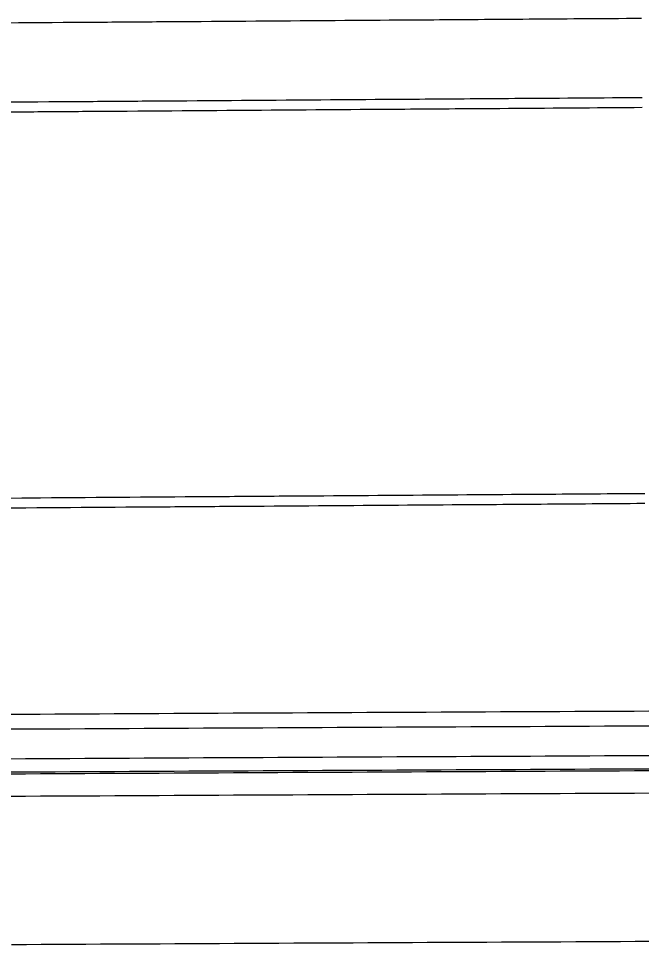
# Model space of a CAD drawing. Extents: x 2145147 to 2158018, y 137519 to 148068.
# Drawn here: x 2154411 to 2154453, y 142984.1 to 143046.6 of the extents above; entities that cross this region are included whole.
import ezdxf

# ---------------------------------------------------------------- set-up
doc = ezdxf.new("R2010")
doc.units = 0
doc.layers.add('PR_Phasing_Pavement_1', color=7, linetype='Continuous')

msp = doc.modelspace()

# ---------------------------------------------------------------- linework, layer by layer
at = {"layer": 'PR_Phasing_Pavement_1'}
msp.add_line((2154411.24, 143014.22), (2154094.838, 143011.957), dxfattribs=at)
for points in [[(2154453.01, 143046.558), (2154452.467, 143046.554), (2154452.01, 143046.551), (2154451.462, 143046.547), (2154451.01, 143046.544), (2154450.457, 143046.54), (2154450.01, 143046.537), (2154449.452, 143046.533), (2154449.01, 143046.53), (2154448.447, 143046.526), (2154448.01, 143046.522), (2154447.442, 143046.518), (2154447.01, 143046.515), (2154446.437, 143046.511), (2154446.01, 143046.508), (2154445.432, 143046.504), (2154445.01, 143046.501), (2154444.427, 143046.497), (2154444.01, 143046.494), (2154443.422, 143046.49), (2154443.01, 143046.487), (2154442.417, 143046.482), (2154442.01, 143046.479), (2154441.412, 143046.475), (2154441.01, 143046.472), (2154440.407, 143046.468), (2154440.01, 143046.465), (2154439.402, 143046.461), (2154439.01, 143046.458), (2154438.397, 143046.454), (2154438.01, 143046.451), (2154437.392, 143046.446), (2154437.01, 143046.444), (2154436.387, 143046.439), (2154436.01, 143046.437), (2154435.382, 143046.432), (2154435.01, 143046.429), (2154434.377, 143046.425), (2154434.01, 143046.422), (2154433.372, 143046.418), (2154433.01, 143046.415), (2154432.367, 143046.41), (2154432.01, 143046.408), (2154431.362, 143046.403), (2154431.01, 143046.401), (2154430.357, 143046.396), (2154430.01, 143046.394), (2154429.352, 143046.389), (2154429.01, 143046.386), (2154428.347, 143046.382), (2154428.011, 143046.379), (2154427.342, 143046.375), (2154427.011, 143046.372), (2154426.337, 143046.367), (2154426.011, 143046.365), (2154425.332, 143046.36), (2154425.011, 143046.358), (2154424.327, 143046.353), (2154424.011, 143046.351), (2154423.322, 143046.346), (2154423.011, 143046.344), (2154422.317, 143046.339), (2154422.011, 143046.336), (2154421.312, 143046.331), (2154421.011, 143046.329), (2154420.307, 143046.324), (2154420.011, 143046.322), (2154419.302, 143046.317), (2154419.011, 143046.315), (2154418.297, 143046.31), (2154418.011, 143046.308), (2154417.292, 143046.303), (2154417.011, 143046.301), (2154416.287, 143046.295), (2154416.011, 143046.293), (2154415.282, 143046.288), (2154415.011, 143046.286), (2154414.277, 143046.281), (2154414.011, 143046.279), (2154413.272, 143046.274), (2154413.011, 143046.272), (2154412.267, 143046.267), (2154412.011, 143046.265), (2154411.262, 143046.26), (2154411.011, 143046.258)], [(2154411.011, 143046.258), (2154410.257, 143046.252)], [(2154411.049, 143040.928), (2154410.295, 143040.922)], [(2154453.048, 143041.218), (2154452.505, 143041.214), (2154452.048, 143041.211), (2154451.5, 143041.207), (2154451.048, 143041.204), (2154450.495, 143041.2), (2154450.048, 143041.197), (2154449.49, 143041.193), (2154449.048, 143041.19), (2154448.485, 143041.186), (2154448.048, 143041.183), (2154447.48, 143041.178), (2154447.048, 143041.175), (2154446.475, 143041.171), (2154446.048, 143041.168), (2154445.47, 143041.164), (2154445.048, 143041.161), (2154444.465, 143041.157), (2154444.048, 143041.154), (2154443.46, 143041.15), (2154443.048, 143041.147), (2154442.455, 143041.143), (2154442.048, 143041.14), (2154441.45, 143041.135), (2154441.048, 143041.132), (2154440.445, 143041.128), (2154440.048, 143041.125), (2154439.44, 143041.121), (2154439.048, 143041.118), (2154438.435, 143041.114), (2154438.048, 143041.111), (2154437.43, 143041.107), (2154437.048, 143041.104), (2154436.425, 143041.099), (2154436.048, 143041.097), (2154435.42, 143041.092), (2154435.049, 143041.09), (2154434.415, 143041.085), (2154434.049, 143041.082), (2154433.41, 143041.078), (2154433.049, 143041.075), (2154432.405, 143041.071), (2154432.049, 143041.068), (2154431.4, 143041.063), (2154431.049, 143041.061), (2154430.395, 143041.056), (2154430.049, 143041.054), (2154429.39, 143041.049), (2154429.049, 143041.047), (2154428.385, 143041.042), (2154428.049, 143041.039), (2154427.38, 143041.035), (2154427.049, 143041.032), (2154426.375, 143041.027), (2154426.049, 143041.025), (2154425.37, 143041.02), (2154425.049, 143041.018), (2154424.365, 143041.013), (2154424.049, 143041.011), (2154423.36, 143041.006), (2154423.049, 143041.004), (2154422.355, 143040.999), (2154422.049, 143040.997), (2154421.35, 143040.992), (2154421.049, 143040.989), (2154420.345, 143040.984), (2154420.049, 143040.982), (2154419.34, 143040.977), (2154419.049, 143040.975), (2154418.335, 143040.97), (2154418.049, 143040.968), (2154417.33, 143040.963), (2154417.049, 143040.961), (2154416.325, 143040.956), (2154416.049, 143040.954), (2154415.32, 143040.948), (2154415.049, 143040.946), (2154414.315, 143040.941), (2154414.049, 143040.939), (2154413.31, 143040.934), (2154413.049, 143040.932), (2154412.305, 143040.927), (2154412.049, 143040.925), (2154411.3, 143040.92), (2154411.049, 143040.918)], [(2154411.054, 143040.251), (2154410.3, 143040.246)], [(2154453.053, 143040.551), (2154452.51, 143040.547), (2154452.053, 143040.543), (2154451.505, 143040.54), (2154451.053, 143040.536), (2154450.5, 143040.532), (2154450.053, 143040.529), (2154449.495, 143040.525), (2154449.053, 143040.522), (2154448.49, 143040.518), (2154448.053, 143040.515), (2154447.485, 143040.511), (2154447.053, 143040.508), (2154446.48, 143040.504), (2154446.053, 143040.501), (2154445.475, 143040.496), (2154445.053, 143040.493), (2154444.47, 143040.489), (2154444.053, 143040.486), (2154443.465, 143040.482), (2154443.053, 143040.479), (2154442.46, 143040.475), (2154442.053, 143040.472), (2154441.455, 143040.468), (2154441.053, 143040.465), (2154440.45, 143040.46), (2154440.053, 143040.458), (2154439.445, 143040.453), (2154439.053, 143040.451), (2154438.44, 143040.446), (2154438.053, 143040.443), (2154437.435, 143040.439), (2154437.053, 143040.436), (2154436.43, 143040.432), (2154436.053, 143040.429), (2154435.425, 143040.425), (2154435.053, 143040.422), (2154434.42, 143040.417), (2154434.053, 143040.415), (2154433.415, 143040.41), (2154433.053, 143040.408), (2154432.41, 143040.403), (2154432.053, 143040.4), (2154431.405, 143040.396), (2154431.053, 143040.393), (2154430.4, 143040.389), (2154430.053, 143040.386), (2154429.395, 143040.381), (2154429.053, 143040.379), (2154428.39, 143040.374), (2154428.053, 143040.372), (2154427.385, 143040.367), (2154427.054, 143040.365), (2154426.38, 143040.36), (2154426.054, 143040.358), (2154425.375, 143040.353), (2154425.054, 143040.35), (2154424.37, 143040.345), (2154424.054, 143040.343), (2154423.365, 143040.338), (2154423.054, 143040.336), (2154422.36, 143040.331), (2154422.054, 143040.329), (2154421.355, 143040.324), (2154421.054, 143040.322), (2154420.35, 143040.317), (2154420.054, 143040.315), (2154419.345, 143040.31), (2154419.054, 143040.307), (2154418.34, 143040.302), (2154418.054, 143040.3), (2154417.335, 143040.295), (2154417.054, 143040.293), (2154416.33, 143040.288), (2154416.054, 143040.286), (2154415.325, 143040.281), (2154415.054, 143040.279), (2154414.32, 143040.274), (2154414.054, 143040.272), (2154413.315, 143040.266), (2154413.054, 143040.265), (2154412.31, 143040.259), (2154412.054, 143040.257), (2154411.305, 143040.252), (2154411.054, 143040.25)], [(2154453.239, 143014.531), (2154452.696, 143014.527), (2154452.239, 143014.524), (2154451.691, 143014.52), (2154451.239, 143014.517), (2154450.686, 143014.513), (2154450.239, 143014.51), (2154449.681, 143014.506), (2154449.239, 143014.503), (2154448.676, 143014.499), (2154448.239, 143014.496), (2154447.671, 143014.491), (2154447.239, 143014.488), (2154446.666, 143014.484), (2154446.239, 143014.481), (2154445.661, 143014.477), (2154445.239, 143014.474), (2154444.656, 143014.47), (2154444.239, 143014.467), (2154443.651, 143014.463), (2154443.239, 143014.46), (2154442.646, 143014.456), (2154442.239, 143014.453), (2154441.641, 143014.448), (2154441.239, 143014.445), (2154440.636, 143014.441), (2154440.239, 143014.438), (2154439.631, 143014.434), (2154439.239, 143014.431), (2154438.626, 143014.427), (2154438.239, 143014.424), (2154437.621, 143014.42), (2154437.239, 143014.417), (2154436.616, 143014.412), (2154436.239, 143014.41), (2154435.611, 143014.405), (2154435.239, 143014.403), (2154434.606, 143014.398), (2154434.239, 143014.395), (2154433.601, 143014.391), (2154433.239, 143014.388), (2154432.596, 143014.384), (2154432.239, 143014.381), (2154431.591, 143014.376), (2154431.24, 143014.374), (2154430.586, 143014.369), (2154430.24, 143014.367), (2154429.581, 143014.362), (2154429.24, 143014.36), (2154428.576, 143014.355), (2154428.24, 143014.352), (2154427.571, 143014.348), (2154427.24, 143014.345), (2154426.566, 143014.341), (2154426.24, 143014.338), (2154425.561, 143014.333), (2154425.24, 143014.331), (2154424.556, 143014.326), (2154424.24, 143014.324), (2154423.551, 143014.319), (2154423.24, 143014.317), (2154422.546, 143014.312), (2154422.24, 143014.31), (2154421.541, 143014.305), (2154421.24, 143014.302), (2154420.536, 143014.297), (2154420.24, 143014.295), (2154419.531, 143014.29), (2154419.24, 143014.288), (2154418.526, 143014.283), (2154418.24, 143014.281), (2154417.521, 143014.276), (2154417.24, 143014.274), (2154416.516, 143014.269), (2154416.24, 143014.267), (2154415.511, 143014.261), (2154415.24, 143014.259), (2154414.506, 143014.254), (2154414.24, 143014.252), (2154413.501, 143014.247), (2154413.24, 143014.245), (2154412.496, 143014.24), (2154412.24, 143014.238), (2154411.491, 143014.233), (2154411.24, 143014.231)], [(2154453.244, 143013.864), (2154452.701, 143013.86), (2154452.244, 143013.857), (2154451.696, 143013.853), (2154451.244, 143013.849), (2154450.691, 143013.845), (2154450.244, 143013.842), (2154449.686, 143013.838), (2154449.244, 143013.835), (2154448.681, 143013.831), (2154448.244, 143013.828), (2154447.676, 143013.824), (2154447.244, 143013.821), (2154446.671, 143013.817), (2154446.244, 143013.814), (2154445.666, 143013.809), (2154445.244, 143013.806), (2154444.661, 143013.802), (2154444.244, 143013.799), (2154443.656, 143013.795), (2154443.244, 143013.792), (2154442.651, 143013.788), (2154442.244, 143013.785), (2154441.646, 143013.781), (2154441.244, 143013.778), (2154440.641, 143013.774), (2154440.244, 143013.771), (2154439.636, 143013.766), (2154439.244, 143013.764), (2154438.631, 143013.759), (2154438.244, 143013.756), (2154437.626, 143013.752), (2154437.244, 143013.749), (2154436.621, 143013.745), (2154436.244, 143013.742), (2154435.616, 143013.738), (2154435.244, 143013.735), (2154434.611, 143013.73), (2154434.244, 143013.728), (2154433.606, 143013.723), (2154433.244, 143013.721), (2154432.601, 143013.716), (2154432.244, 143013.713), (2154431.596, 143013.709), (2154431.244, 143013.706), (2154430.591, 143013.702), (2154430.244, 143013.699), (2154429.586, 143013.694), (2154429.244, 143013.692), (2154428.581, 143013.687), (2154428.244, 143013.685), (2154427.576, 143013.68), (2154427.244, 143013.678), (2154426.571, 143013.673), (2154426.244, 143013.671), (2154425.566, 143013.666), (2154425.244, 143013.663), (2154424.561, 143013.658), (2154424.244, 143013.656), (2154423.556, 143013.651), (2154423.244, 143013.649), (2154422.551, 143013.644), (2154422.245, 143013.642), (2154421.546, 143013.637), (2154421.245, 143013.635), (2154420.541, 143013.63), (2154420.245, 143013.628), (2154419.536, 143013.623), (2154419.245, 143013.62), (2154418.531, 143013.615), (2154418.245, 143013.613), (2154417.526, 143013.608), (2154417.245, 143013.606), (2154416.521, 143013.601), (2154416.245, 143013.599), (2154415.516, 143013.594), (2154415.245, 143013.592), (2154414.511, 143013.587), (2154414.245, 143013.585), (2154413.506, 143013.579), (2154413.245, 143013.578), (2154412.501, 143013.572), (2154412.245, 143013.57), (2154411.496, 143013.565), (2154411.245, 143013.563)], [(2154411.245, 143013.553), (2154410.491, 143013.548)], [(2154410.459, 142999.673), (2154411.46, 142999.678), (2154412.462, 142999.683), (2154413.463, 142999.689), (2154414.464, 142999.694), (2154415.466, 142999.7), (2154416.467, 142999.705), (2154417.468, 142999.71), (2154418.469, 142999.715), (2154419.471, 142999.721), (2154420.472, 142999.726), (2154421.473, 142999.731), (2154422.475, 142999.737), (2154423.476, 142999.742), (2154424.477, 142999.747), (2154425.478, 142999.752), (2154426.48, 142999.757), (2154427.481, 142999.762), (2154428.482, 142999.768), (2154429.484, 142999.773), (2154430.485, 142999.778), (2154431.486, 142999.783), (2154432.487, 142999.788), (2154433.489, 142999.793), (2154434.49, 142999.798), (2154435.491, 142999.803), (2154436.493, 142999.808), (2154437.494, 142999.813), (2154438.495, 142999.818), (2154439.496, 142999.823), (2154440.498, 142999.828), (2154441.499, 142999.833), (2154442.5, 142999.837), (2154443.502, 142999.842), (2154444.503, 142999.847), (2154445.504, 142999.852), (2154446.505, 142999.857), (2154447.507, 142999.862), (2154448.508, 142999.866), (2154449.509, 142999.871), (2154450.511, 142999.876), (2154451.512, 142999.881), (2154452.513, 142999.885), (2154453.514, 142999.89)], [(2154410.465, 142998.673), (2154411.466, 142998.678), (2154412.467, 142998.683), (2154413.468, 142998.689), (2154414.47, 142998.694), (2154415.471, 142998.7), (2154416.472, 142998.705), (2154417.473, 142998.71), (2154418.475, 142998.716), (2154419.476, 142998.721), (2154420.477, 142998.726), (2154421.478, 142998.731), (2154422.48, 142998.737), (2154423.481, 142998.742), (2154424.482, 142998.747), (2154425.484, 142998.752), (2154426.485, 142998.757), (2154427.486, 142998.762), (2154428.487, 142998.768), (2154429.489, 142998.773), (2154430.49, 142998.778), (2154431.491, 142998.783), (2154432.492, 142998.788), (2154433.494, 142998.793), (2154434.495, 142998.798), (2154435.496, 142998.803), (2154436.498, 142998.808), (2154437.499, 142998.813), (2154438.5, 142998.818), (2154439.501, 142998.823), (2154440.503, 142998.828), (2154441.504, 142998.833), (2154442.505, 142998.837), (2154443.506, 142998.842), (2154444.508, 142998.847), (2154445.509, 142998.852), (2154446.51, 142998.857), (2154447.512, 142998.862), (2154448.513, 142998.866), (2154449.514, 142998.871), (2154450.515, 142998.876), (2154451.517, 142998.881), (2154452.518, 142998.885), (2154453.519, 142998.89)], [(2154410.475, 142996.673), (2154411.477, 142996.678), (2154412.478, 142996.683), (2154413.479, 142996.689), (2154414.48, 142996.694), (2154415.482, 142996.7), (2154416.483, 142996.705), (2154417.484, 142996.71), (2154418.485, 142996.716), (2154419.486, 142996.721), (2154420.488, 142996.726), (2154421.489, 142996.731), (2154422.49, 142996.737), (2154423.491, 142996.742), (2154424.493, 142996.747), (2154425.494, 142996.752), (2154426.495, 142996.757), (2154427.496, 142996.762), (2154428.498, 142996.768), (2154429.499, 142996.773), (2154430.5, 142996.778), (2154431.501, 142996.783), (2154432.503, 142996.788), (2154433.504, 142996.793), (2154434.505, 142996.798), (2154435.506, 142996.803), (2154436.507, 142996.808), (2154437.509, 142996.813), (2154438.51, 142996.818), (2154439.511, 142996.823), (2154440.512, 142996.828), (2154441.514, 142996.833), (2154442.515, 142996.837), (2154443.516, 142996.842), (2154444.517, 142996.847), (2154445.519, 142996.852), (2154446.52, 142996.857), (2154447.521, 142996.862), (2154448.522, 142996.866), (2154449.524, 142996.871), (2154450.525, 142996.876), (2154451.526, 142996.881), (2154452.527, 142996.885), (2154453.529, 142996.89)], [(2154410.48, 142995.778), (2154411.481, 142995.783), (2154412.483, 142995.789), (2154413.484, 142995.794), (2154414.485, 142995.8), (2154415.486, 142995.805), (2154416.488, 142995.81), (2154417.489, 142995.816), (2154418.49, 142995.821), (2154419.491, 142995.826), (2154420.492, 142995.831), (2154421.494, 142995.837), (2154422.495, 142995.842), (2154423.496, 142995.847), (2154424.497, 142995.852), (2154425.499, 142995.857), (2154426.5, 142995.863), (2154427.501, 142995.868), (2154428.502, 142995.873), (2154429.503, 142995.878), (2154430.505, 142995.883), (2154431.506, 142995.888), (2154432.507, 142995.893), (2154433.508, 142995.898), (2154434.509, 142995.903), (2154435.511, 142995.908), (2154436.512, 142995.913), (2154437.513, 142995.918), (2154438.514, 142995.923), (2154439.516, 142995.928), (2154440.517, 142995.933), (2154441.518, 142995.938), (2154442.519, 142995.943), (2154443.52, 142995.948), (2154444.522, 142995.953), (2154445.523, 142995.957), (2154446.524, 142995.962), (2154447.525, 142995.967), (2154448.527, 142995.972), (2154449.528, 142995.977), (2154450.529, 142995.981), (2154451.53, 142995.986), (2154452.531, 142995.991), (2154453.533, 142995.995)], [(2154410.481, 142995.653), (2154411.482, 142995.658), (2154412.483, 142995.663), (2154413.485, 142995.669), (2154414.486, 142995.674), (2154415.487, 142995.68), (2154416.488, 142995.685), (2154417.489, 142995.69), (2154418.491, 142995.696), (2154419.492, 142995.701), (2154420.493, 142995.706), (2154421.494, 142995.711), (2154422.496, 142995.717), (2154423.497, 142995.722), (2154424.498, 142995.727), (2154425.499, 142995.732), (2154426.5, 142995.737), (2154427.502, 142995.742), (2154428.503, 142995.748), (2154429.504, 142995.753), (2154430.505, 142995.758), (2154431.506, 142995.763), (2154432.508, 142995.768), (2154433.509, 142995.773), (2154434.51, 142995.778), (2154435.511, 142995.783), (2154436.513, 142995.788), (2154437.514, 142995.793), (2154438.515, 142995.798), (2154439.516, 142995.803), (2154440.517, 142995.808), (2154441.519, 142995.813), (2154442.52, 142995.818), (2154443.521, 142995.822), (2154444.522, 142995.827), (2154445.524, 142995.832), (2154446.525, 142995.837), (2154447.526, 142995.842), (2154448.527, 142995.846), (2154449.528, 142995.851), (2154450.53, 142995.856), (2154451.531, 142995.861), (2154452.532, 142995.865), (2154453.533, 142995.87)], [(2154410.489, 142994.146), (2154411.49, 142994.151), (2154412.491, 142994.157), (2154413.493, 142994.162), (2154414.494, 142994.168), (2154415.495, 142994.173), (2154416.496, 142994.178), (2154417.497, 142994.184), (2154418.499, 142994.189), (2154419.5, 142994.194), (2154420.501, 142994.199), (2154421.502, 142994.205), (2154422.503, 142994.21), (2154423.505, 142994.215), (2154424.506, 142994.22), (2154425.507, 142994.226), (2154426.508, 142994.231), (2154427.509, 142994.236), (2154428.511, 142994.241), (2154429.512, 142994.246), (2154430.513, 142994.251), (2154431.514, 142994.256), (2154432.515, 142994.261), (2154433.516, 142994.266), (2154434.518, 142994.271), (2154435.519, 142994.276), (2154436.52, 142994.281), (2154437.521, 142994.286), (2154438.522, 142994.291), (2154439.524, 142994.296), (2154440.525, 142994.301), (2154441.526, 142994.306), (2154442.527, 142994.311), (2154443.528, 142994.316), (2154444.53, 142994.321), (2154445.531, 142994.325), (2154446.532, 142994.33), (2154447.533, 142994.335), (2154448.534, 142994.34), (2154449.536, 142994.345), (2154450.537, 142994.349), (2154451.538, 142994.354), (2154452.539, 142994.359), (2154453.54, 142994.363)], [(2154410.543, 142984.149), (2154411.544, 142984.155), (2154412.545, 142984.16), (2154413.546, 142984.166), (2154414.547, 142984.171), (2154415.548, 142984.176), (2154416.549, 142984.182), (2154417.55, 142984.187), (2154418.551, 142984.192), (2154419.552, 142984.198), (2154420.553, 142984.203), (2154421.554, 142984.208), (2154422.555, 142984.213), (2154423.557, 142984.219), (2154424.558, 142984.224), (2154425.559, 142984.229), (2154426.56, 142984.234), (2154427.561, 142984.239), (2154428.562, 142984.244), (2154429.563, 142984.25), (2154430.564, 142984.255), (2154431.565, 142984.26), (2154432.566, 142984.265), (2154433.567, 142984.27), (2154434.568, 142984.275), (2154435.569, 142984.28), (2154436.57, 142984.285), (2154437.571, 142984.29), (2154438.572, 142984.295), (2154439.573, 142984.3), (2154440.574, 142984.305), (2154441.575, 142984.309), (2154442.576, 142984.314), (2154443.577, 142984.319), (2154444.578, 142984.324), (2154445.579, 142984.329), (2154446.58, 142984.334), (2154447.581, 142984.338), (2154448.582, 142984.343), (2154449.583, 142984.348), (2154450.584, 142984.353), (2154451.585, 142984.357), (2154452.586, 142984.362), (2154453.587, 142984.367)]]:
    msp.add_lwpolyline(points, dxfattribs=at)

doc.saveas('drawing.dxf')
